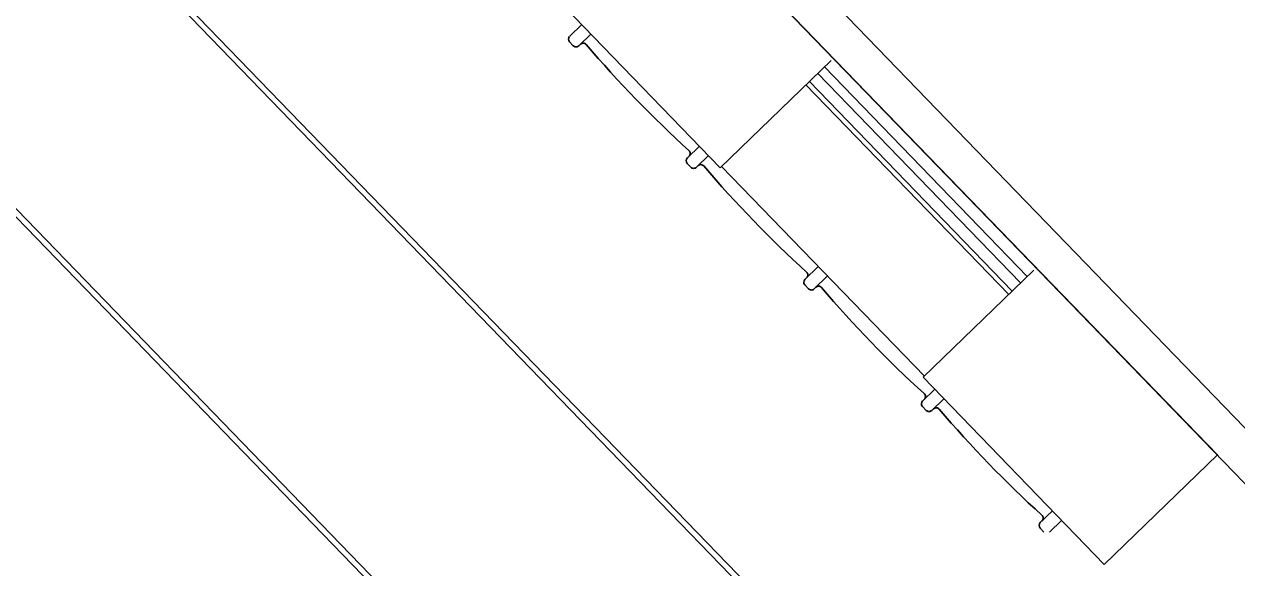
# Model space of a CAD drawing. Extents: x 468143 to 491361, y 1438528 to 1468730.
# Drawn here: x 490342.432 to 490343.96, y 1467630.365 to 1467631.05 of the extents above; entities that cross this region are included whole.
import ezdxf

# ---------------------------------------------------------------- set-up
doc = ezdxf.new("R2010")
doc.units = 0
doc.layers.add('Xreference_dp', color=7, linetype='Continuous')

msp = doc.modelspace()

# ---------------------------------------------------------------- linework, layer by layer
at = {"layer": 'Xreference_dp'}
for p, q in [((490340.9332, 1467632.8242), (490345.7432, 1467627.8542)), ((490340.9332, 1467632.8242), (490345.7432, 1467627.8542)), ((490340.9382, 1467632.829), (490345.7482, 1467627.859)), ((490340.9382, 1467632.829), (490345.7482, 1467627.859)), ((490340.6987, 1467632.5972), (490345.5087, 1467627.6272)), ((490340.6987, 1467632.5972), (490345.5087, 1467627.6272)), ((490340.6937, 1467632.5924), (490345.5037, 1467627.6224)), ((490340.6937, 1467632.5924), (490345.5037, 1467627.6224)), ((490341.9949, 1467632.5118), (490345.8182, 1467628.5613)), ((490341.9949, 1467632.5118), (490345.8182, 1467628.5613)), ((490342.0945, 1467632.4795), (490345.8258, 1467628.6242)), ((490342.0945, 1467632.4795), (490345.8258, 1467628.6242)), ((490343.9356, 1467630.5072), (490342.1953, 1467632.3054)), ((490343.9356, 1467630.5072), (490342.1953, 1467632.3054)), ((490343.3093, 1467630.869), (490343.0811, 1467631.1047)), ((490343.3093, 1467630.869), (490343.0811, 1467631.1047)), ((490343.1195, 1467631.0346), (490343.1347, 1467631.0493)), ((490343.1195, 1467631.0346), (490343.1347, 1467631.0493)), ((490343.131, 1467631.0226), (490343.1463, 1467631.0374)), ((490343.131, 1467631.0226), (490343.1463, 1467631.0374)), ((490343.1241, 1467631.0227), (490343.1193, 1467631.0276)), ((490343.1241, 1467631.0227), (490343.1193, 1467631.0276)), ((490343.4488, 1467631.004), (490343.3093, 1467630.869)), ((490343.4488, 1467631.004), (490343.3093, 1467630.869)), ((490343.696, 1467630.732), (490343.4405, 1467630.996)), ((490343.696, 1467630.732), (490343.4405, 1467630.996)), ((490343.6771, 1467630.7136), (490343.4216, 1467630.9777)), ((490343.6771, 1467630.7136), (490343.4216, 1467630.9777)), ((490343.6877, 1467630.7239), (490343.4322, 1467630.9879)), ((490343.6877, 1467630.7239), (490343.4322, 1467630.9879)), ((490343.6727, 1467630.7093), (490343.4171, 1467630.9734)), ((490343.6727, 1467630.7093), (490343.4171, 1467630.9734)), ((490343.2678, 1467630.8813), (490343.283, 1467630.8961)), ((490343.2678, 1467630.8813), (490343.283, 1467630.8961)), ((490343.2792, 1467630.8695), (490343.2944, 1467630.8843)), ((490343.2792, 1467630.8695), (490343.2944, 1467630.8843)), ((490343.2722, 1467630.8696), (490343.2676, 1467630.8744)), ((490343.2722, 1467630.8696), (490343.2676, 1467630.8744)), ((490343.3109, 1467630.8705), (490343.5664, 1467630.6065)), ((490343.3109, 1467630.8705), (490343.5664, 1467630.6065)), ((490343.4159, 1467630.7282), (490343.4328, 1467630.7446)), ((490343.4159, 1467630.7282), (490343.4328, 1467630.7446)), ((490343.4275, 1467630.7163), (490343.4443, 1467630.7326)), ((490343.4275, 1467630.7163), (490343.4443, 1467630.7326)), ((490343.5648, 1467630.6049), (490343.7043, 1467630.74)), ((490343.5648, 1467630.6049), (490343.7043, 1467630.74)), ((490343.4205, 1467630.7164), (490343.4158, 1467630.7213)), ((490343.4205, 1467630.7164), (490343.4158, 1467630.7213)), ((490343.5648, 1467630.6049), (490343.793, 1467630.3692)), ((490343.5648, 1467630.6049), (490343.793, 1467630.3692)), ((490343.5642, 1467630.575), (490343.5795, 1467630.5898)), ((490343.5642, 1467630.575), (490343.5795, 1467630.5898)), ((490343.5688, 1467630.5632), (490343.5641, 1467630.5681)), ((490343.5688, 1467630.5632), (490343.5641, 1467630.5681)), ((490343.5758, 1467630.5631), (490343.591, 1467630.5778)), ((490343.5758, 1467630.5631), (490343.591, 1467630.5778)), ((490343.793, 1467630.3692), (490343.9356, 1467630.5072)), ((490343.793, 1467630.3692), (490343.9356, 1467630.5072)), ((490343.7125, 1467630.4218), (490343.7278, 1467630.4365)), ((490343.7125, 1467630.4218), (490343.7278, 1467630.4365)), ((490343.7171, 1467630.4099), (490343.7124, 1467630.4148)), ((490343.7171, 1467630.4099), (490343.7124, 1467630.4148)), ((490343.7241, 1467630.4098), (490343.7393, 1467630.4246)), ((490343.7241, 1467630.4098), (490343.7393, 1467630.4246))]:
    msp.add_line(p, q, dxfattribs=at)
for centre, radius, start, end in [((490343.1229, 1467631.031), 0.00492, 134.063, 224.063), ((490343.1229, 1467631.031), 0.00492, 134.063, 224.063), ((490343.1276, 1467631.0261), 0.00492, 224.063, 314.0631), ((490343.1276, 1467631.0261), 0.00492, 224.063, 314.0631), ((490343.1366, 1467631.0211), 0.00492, 40.4486, 134.063), ((490343.1366, 1467631.0211), 0.00492, 40.4486, 134.063), ((490344.2638, 1467631.9821), 1.4763, 220.4486, 227.6774), ((490344.2638, 1467631.9821), 1.4763, 220.4486, 227.6774), ((490343.2665, 1467630.8869), 0.00492, 314.0631, 47.6774), ((490343.2665, 1467630.8869), 0.00492, 314.0631, 47.6774), ((490343.2712, 1467630.8778), 0.00492, 134.063, 224.063), ((490343.2712, 1467630.8778), 0.00492, 134.063, 224.063), ((490343.2758, 1467630.8731), 0.00492, 224.063, 314.0631), ((490343.2758, 1467630.8731), 0.00492, 224.063, 314.0631), ((490343.2847, 1467630.868), 0.00492, 40.4486, 134.063), ((490343.2847, 1467630.868), 0.00492, 40.4486, 134.063), ((490344.4119, 1467631.829), 1.4763, 220.4486, 227.6774), ((490344.4119, 1467631.829), 1.4763, 220.4486, 227.6774), ((490343.4146, 1467630.7338), 0.00492, 314.0631, 47.6774), ((490343.4146, 1467630.7338), 0.00492, 314.0631, 47.6774), ((490343.4193, 1467630.7247), 0.00492, 134.063, 224.063), ((490343.4193, 1467630.7247), 0.00492, 134.063, 224.063), ((490343.4241, 1467630.7198), 0.00492, 224.063, 314.0631), ((490343.4241, 1467630.7198), 0.00492, 224.063, 314.0631), ((490343.433, 1467630.7148), 0.00492, 40.4486, 134.063), ((490343.433, 1467630.7148), 0.00492, 40.4486, 134.063), ((490344.5602, 1467631.6758), 1.4763, 220.4486, 227.6774), ((490344.5602, 1467631.6758), 1.4763, 220.4486, 227.6774), ((490343.5629, 1467630.5806), 0.00492, 314.0631, 47.6774), ((490343.5629, 1467630.5806), 0.00492, 314.0631, 47.6774), ((490343.5676, 1467630.5715), 0.00492, 134.063, 224.063), ((490343.5676, 1467630.5715), 0.00492, 134.063, 224.063), ((490343.5724, 1467630.5666), 0.00492, 224.063, 314.0631), ((490343.5724, 1467630.5666), 0.00492, 224.063, 314.0631), ((490343.5813, 1467630.5616), 0.00492, 40.4486, 134.063), ((490343.5813, 1467630.5616), 0.00492, 40.4486, 134.063), ((490344.7085, 1467631.5226), 1.4763, 220.4486, 227.6774), ((490344.7085, 1467631.5226), 1.4763, 220.4486, 227.6774), ((490343.7112, 1467630.4274), 0.00492, 314.0631, 47.6774), ((490343.7112, 1467630.4274), 0.00492, 314.0631, 47.6774), ((490343.7159, 1467630.4182), 0.00492, 134.063, 224.063), ((490343.7159, 1467630.4182), 0.00492, 134.063, 224.063)]:
    msp.add_arc(centre, radius, start, end, dxfattribs=at)

# ---------------------------------------------------------------- texts
msp.add_text('gov', height=2.8, rotation=314.063, dxfattribs=at).set_placement((490343.6135, 1467633.1557))
msp.add_text('gov', height=2.8, rotation=314.063, dxfattribs=at).set_placement((490343.6135, 1467633.1557))

doc.saveas('drawing.dxf')
